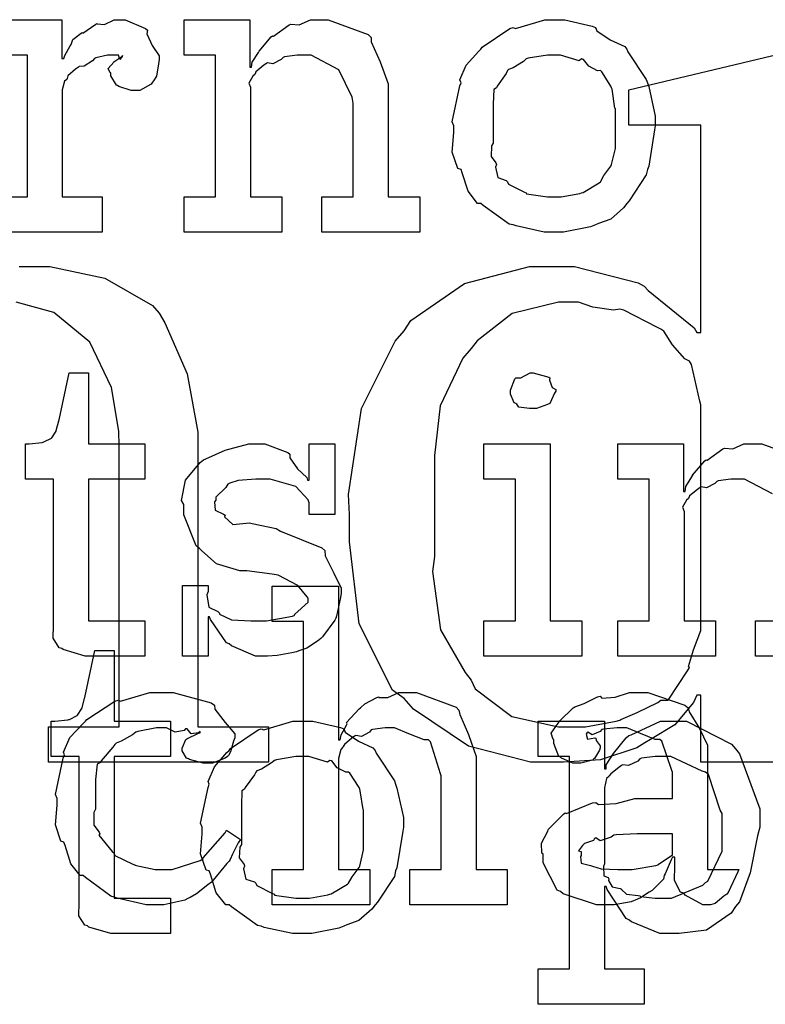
# Model space of a CAD drawing. Extents: x 0 to 8.5, y 0 to 11.
# Tile 362 of 379: x 6.167 to 6.46, y 7.272 to 7.658. Entities that reach past the tile are written whole.
import ezdxf

# ---------------------------------------------------------------- set-up
doc = ezdxf.new("R2010")
doc.units = 0
doc.layers.get('0').update_dxf_attribs({"linetype": 'CONTINUOUS'})

msp = doc.modelspace()

# ---------------------------------------------------------------- linework, layer by layer
at = {"color": 0}
for points in [[(6.15776, 7.65821), (6.1836, 7.65821), (6.1836, 7.64301), (6.18446, 7.64301), (6.18446, 7.64301), (6.18479, 7.64421), (6.18696, 7.648), (6.18728, 7.64844), (6.18728, 7.64844), (6.18799, 7.65044), (6.19119, 7.65289), (6.19163, 7.65321), (6.19189, 7.65294), (6.19694, 7.65647), (6.19749, 7.65668), (6.19749, 7.65657), (6.20042, 7.65631), (6.20421, 7.65821), (6.20551, 7.65821), (6.20844, 7.65821), (6.21647, 7.65479), (6.21724, 7.65408), (6.21696, 7.65272), (6.21907, 7.64806), (6.22179, 7.64399), (6.22179, 7.64258), (6.22157, 7.64094), (6.22076, 7.63601), (6.21962, 7.63422), (6.21918, 7.63368), (6.21875, 7.63286), (6.21419, 7.63043), (6.21268, 7.63043), (6.21089, 7.63043), (6.20594, 7.63206), (6.20551, 7.63238), (6.20503, 7.63254), (6.2029, 7.63618), (6.2029, 7.63737), (6.20264, 7.63737), (6.20176, 7.639), (6.204, 7.6415), (6.20421, 7.64171), (6.20415, 7.64171), (6.2041, 7.64171), (6.20714, 7.64382), (6.20747, 7.64388), (6.20747, 7.6441), (6.20736, 7.64372), (6.20638, 7.64258), (6.20589, 7.64432), (6.20574, 7.64432), (6.20514, 7.64432), (6.20378, 7.64432), (6.20335, 7.64432), (6.20161, 7.64432), (6.19694, 7.64324), (6.1964, 7.64301), (6.19564, 7.64208), (6.19239, 7.63992), (6.19049, 7.63986), (6.19011, 7.63954), (6.18901, 7.63878), (6.18593, 7.63624), (6.18571, 7.6351), (6.18554, 7.63476), (6.18463, 7.63406), (6.18381, 7.63069), (6.18381, 7.62956), (6.18381, 7.58876), (6.19943, 7.58876), (6.19943, 7.57487), (6.15776, 7.57487)], [(6.15776, 7.58876), (6.17014, 7.58876), (6.17014, 7.64432), (6.15776, 7.64432)], [(6.49268, 7.36686), (6.43431, 7.36686), (6.43431, 7.39312), (6.43278, 7.39312), (6.43147, 7.39031), (6.4241, 7.38151), (6.41465, 7.37576), (6.41238, 7.37446), (6.40924, 7.37256), (6.39501, 7.36783), (6.38053, 7.36686), (6.37571, 7.36686), (6.37571, 7.36686), (6.36757, 7.36686), (6.34315, 7.3731), (6.32156, 7.38769), (6.31799, 7.39182), (6.31337, 7.39512), (6.30029, 7.42111), (6.2965, 7.45335), (6.2965, 7.46408), (6.29606, 7.47194), (6.30122, 7.50564), (6.3144, 7.53201), (6.31799, 7.53614), (6.32053, 7.54015), (6.34169, 7.55469), (6.36719, 7.56131), (6.37571, 7.56131), (6.38482, 7.56131), (6.40983, 7.55501), (6.41217, 7.55371), (6.41374, 7.55192), (6.43169, 7.53728), (6.43278, 7.53549), (6.43431, 7.53549), (6.43431, 7.61686), (6.40608, 7.61686), (6.40608, 7.63075), (6.4649, 7.64464)], [(6.16683, 7.56131), (6.17165, 7.56131), (6.17888, 7.56131), (6.20057, 7.55675), (6.21924, 7.54611), (6.22179, 7.54308), (6.22407, 7.53928), (6.23281, 7.51926), (6.23699, 7.49631), (6.23699, 7.48861), (6.23699, 7.38075), (6.26476, 7.38075), (6.26476, 7.36686), (6.17839, 7.36686), (6.17839, 7.38075), (6.20617, 7.38075), (6.20617, 7.491), (6.20606, 7.49675), (6.20313, 7.51389), (6.19461, 7.53168), (6.18056, 7.54329), (6.16575, 7.54742)], [(6.46246, 7.47211), (6.45156, 7.47792), (6.44797, 7.47792), (6.44613, 7.47792), (6.44119, 7.47721), (6.4406, 7.47706), (6.43983, 7.47618), (6.43653, 7.4745), (6.43451, 7.47493), (6.43408, 7.47467), (6.433, 7.4739), (6.4299, 7.4714), (6.42964, 7.4706), (6.42953, 7.47032), (6.42876, 7.46967), (6.42719, 7.46696), (6.42779, 7.46528), (6.42779, 7.46468), (6.42779, 7.42236), (6.44015, 7.42236), (6.44015, 7.40847), (6.40175, 7.40847), (6.40175, 7.42236), (6.40175, 7.42236), (6.41411, 7.42236), (6.41411, 7.47792), (6.40175, 7.47792), (6.40175, 7.49181), (6.42757, 7.49181), (6.42757, 7.47314), (6.42822, 7.47314), (6.42822, 7.47314), (6.4285, 7.4751), (6.43088, 7.47889), (6.43126, 7.47944), (6.43115, 7.47949), (6.43593, 7.48508), (6.43647, 7.48551), (6.43685, 7.48535), (6.44293, 7.48981), (6.44363, 7.49007), (6.44363, 7.49007), (6.44689, 7.48986), (6.45128, 7.49181), (6.45275, 7.49181), (6.45833, 7.49181), (6.47396, 7.48606)], [(6.49419, 7.40847), (6.45578, 7.40847), (6.45578, 7.42236), (6.46815, 7.42236)]]:
    msp.add_lwpolyline(points, dxfattribs=at)
for points in [[(6.23161, 7.58876), (6.24397, 7.58876), (6.24397, 7.64432), (6.23161, 7.64432), (6.23161, 7.65821), (6.25743, 7.65821), (6.25743, 7.63954), (6.25808, 7.63954), (6.25808, 7.63954), (6.25836, 7.6415), (6.26074, 7.64529), (6.26112, 7.64583), (6.26101, 7.64589), (6.26579, 7.65147), (6.26633, 7.65192), (6.26671, 7.65175), (6.27279, 7.65619), (6.27349, 7.65647), (6.27349, 7.65647), (6.27675, 7.65625), (6.28114, 7.65821), (6.28261, 7.65821), (6.28819, 7.65821), (6.30382, 7.65246), (6.30496, 7.65126), (6.30507, 7.64953), (6.30849, 7.64165), (6.31168, 7.63308), (6.31168, 7.63021), (6.31168, 7.58876), (6.32406, 7.58876), (6.32406, 7.57487), (6.28564, 7.57487), (6.28564, 7.58876), (6.29801, 7.58876), (6.29801, 7.62543), (6.29758, 7.62787), (6.29232, 7.63851), (6.28142, 7.64432), (6.27783, 7.64432), (6.27599, 7.64432), (6.27106, 7.64361), (6.27046, 7.64344), (6.26969, 7.64258), (6.26639, 7.6409), (6.26438, 7.64133), (6.26394, 7.64106), (6.26286, 7.64031), (6.25976, 7.63781), (6.2595, 7.63699), (6.25939, 7.63672), (6.25863, 7.63607), (6.25706, 7.63336), (6.25765, 7.63167), (6.25765, 7.63108), (6.25765, 7.58876), (6.27001, 7.58876), (6.27001, 7.57487), (6.23161, 7.57487), (6.23161, 7.58876)], [(6.37696, 7.57487), (6.37289, 7.57487), (6.36187, 7.57726), (6.36068, 7.57769), (6.35915, 7.57796), (6.34896, 7.58529), (6.3481, 7.58615), (6.34679, 7.58615), (6.34304, 7.59088), (6.34071, 7.59814), (6.34028, 7.59939), (6.33903, 7.59978), (6.33681, 7.60618), (6.33746, 7.61399), (6.33746, 7.61654), (6.33681, 7.61811), (6.33979, 7.63222), (6.34028, 7.63346), (6.33985, 7.63456), (6.34229, 7.64031), (6.34722, 7.64583), (6.3481, 7.64671), (6.34858, 7.64746), (6.35943, 7.65474), (6.36068, 7.65517), (6.36165, 7.65479), (6.3731, 7.65821), (6.37696, 7.65821), (6.38097, 7.65821), (6.39176, 7.65571), (6.39301, 7.65517), (6.39361, 7.65381), (6.39882, 7.65028), (6.40451, 7.64768), (6.40539, 7.64671), (6.40571, 7.64561), (6.41292, 7.63476), (6.41342, 7.63346), (6.4139, 7.63194), (6.41644, 7.62039), (6.41644, 7.61654), (6.41618, 7.61496), (6.4139, 7.60069), (6.41342, 7.59939), (6.41292, 7.59728), (6.40625, 7.58713), (6.40539, 7.58615), (6.40408, 7.58442), (6.39899, 7.57992), (6.39421, 7.57824), (6.39301, 7.57769), (6.39111, 7.57699), (6.38049, 7.57487), (6.37696, 7.57487)], [(6.37696, 7.58876), (6.37961, 7.58876), (6.38683, 7.59006), (6.38758, 7.59028), (6.38813, 7.59044), (6.39447, 7.59418), (6.39497, 7.59462), (6.39497, 7.59462), (6.39632, 7.59711), (6.39908, 7.60075), (6.39931, 7.60135), (6.39931, 7.60135), (6.40082, 7.60769), (6.40082, 7.60981), (6.40082, 7.62326), (6.40067, 7.62349), (6.39953, 7.63092), (6.39931, 7.63151), (6.39908, 7.63211), (6.39546, 7.63781), (6.39497, 7.63824), (6.39388, 7.63813), (6.39046, 7.63992), (6.38835, 7.64258), (6.38758, 7.64279), (6.38661, 7.64204), (6.37935, 7.64432), (6.37696, 7.64432), (6.37418, 7.64432), (6.36664, 7.64307), (6.36589, 7.64279), (6.36475, 7.64182), (6.36079, 7.63937), (6.35889, 7.63867), (6.35851, 7.63824), (6.35796, 7.63715), (6.35439, 7.63217), (6.35417, 7.63151), (6.35308, 7.63081), (6.35286, 7.62517), (6.35286, 7.62326), (6.35286, 7.60981), (6.35226, 7.60872), (6.35206, 7.60454), (6.35394, 7.602), (6.35417, 7.60135), (6.35374, 7.60032), (6.35465, 7.59625), (6.35801, 7.59517), (6.35851, 7.59462), (6.35894, 7.59369), (6.36513, 7.59056), (6.36589, 7.59028), (6.36594, 7.5899), (6.37418, 7.58876), (6.37696, 7.58876)], [(6.3846, 7.38075), (6.38911, 7.38075), (6.4011, 7.38292), (6.40261, 7.38336), (6.403, 7.38362), (6.40944, 7.38639), (6.41749, 7.39035), (6.41868, 7.39117), (6.4215, 7.39117), (6.42919, 7.40272), (6.42996, 7.40397), (6.42958, 7.40446), (6.43153, 7.41092), (6.43431, 7.41857), (6.43431, 7.42111), (6.43431, 7.50706), (6.43397, 7.50857), (6.43067, 7.52294), (6.42996, 7.52419), (6.42811, 7.52513), (6.42329, 7.5306), (6.41982, 7.53597), (6.41868, 7.53678), (6.41732, 7.53737), (6.40414, 7.54417), (6.40261, 7.5446), (6.40007, 7.54417), (6.39193, 7.54536), (6.38639, 7.54742), (6.3846, 7.54742), (6.37853, 7.54742), (6.36035, 7.54286), (6.34663, 7.53222), (6.34424, 7.52919), (6.34093, 7.52539), (6.33208, 7.50672), (6.32992, 7.48714), (6.32992, 7.48058), (6.32992, 7.4476), (6.32904, 7.44163), (6.33219, 7.41883), (6.34185, 7.40201), (6.34424, 7.39899), (6.34576, 7.39561), (6.36019, 7.38476), (6.37847, 7.38075), (6.3846, 7.38075)], [(6.19581, 7.40847), (6.19276, 7.40847), (6.18419, 7.41103), (6.18365, 7.41151), (6.18261, 7.41178), (6.18024, 7.41547), (6.18039, 7.42068), (6.18039, 7.42236), (6.18039, 7.47792), (6.16932, 7.47792), (6.16932, 7.49181), (6.17085, 7.49181), (6.17085, 7.49181), (6.17594, 7.49235), (6.17626, 7.49246), (6.1766, 7.49251), (6.17953, 7.49403), (6.17974, 7.49419), (6.17974, 7.49419), (6.18137, 7.49675), (6.18147, 7.49701), (6.18147, 7.49701), (6.18246, 7.50076), (6.18257, 7.50114), (6.18647, 7.51958), (6.19407, 7.51958), (6.19407, 7.49181), (6.21619, 7.49181), (6.21619, 7.47792), (6.19407, 7.47792), (6.19407, 7.42236), (6.21619, 7.42236), (6.21619, 7.40847), (6.21522, 7.40847), (6.213, 7.40847), (6.21229, 7.40847), (6.21104, 7.40847), (6.20822, 7.40847), (6.20731, 7.40847), (6.20589, 7.40847), (6.20269, 7.40847), (6.20167, 7.40847), (6.20019, 7.40847), (6.19689, 7.40847), (6.19581, 7.40847)], [(6.36854, 7.50569), (6.36714, 7.50569), (6.36296, 7.50618), (6.36214, 7.50738), (6.36182, 7.50765), (6.36106, 7.50782), (6.35965, 7.51129), (6.35965, 7.51243), (6.35965, 7.51286), (6.35965, 7.51286), (6.36143, 7.51731), (6.36182, 7.51764), (6.36182, 7.51764), (6.36376, 7.51764), (6.36735, 7.51958), (6.36854, 7.51958), (6.36854, 7.51958), (6.37468, 7.51796), (6.37506, 7.51764), (6.37494, 7.51676), (6.37603, 7.51394), (6.37744, 7.51313), (6.37744, 7.51286), (6.37744, 7.51243), (6.3769, 7.51167), (6.37571, 7.509), (6.37528, 7.50786), (6.37506, 7.50765), (6.37414, 7.50717), (6.3699, 7.50569), (6.36854, 7.50569)], [(6.26313, 7.40847), (6.25965, 7.40847), (6.25022, 7.41249), (6.24924, 7.41325), (6.24826, 7.41368), (6.24197, 7.4229), (6.24164, 7.42389), (6.241, 7.42389), (6.241, 7.40847), (6.23101, 7.40847), (6.23101, 7.43625), (6.241, 7.43625), (6.241, 7.43386), (6.24056, 7.43251), (6.24132, 7.42774), (6.24479, 7.42594), (6.24556, 7.4254), (6.24544, 7.42497), (6.25017, 7.42275), (6.25776, 7.42236), (6.26031, 7.42236), (6.264, 7.42236), (6.27419, 7.42421), (6.27507, 7.42453), (6.2749, 7.42475), (6.28028, 7.42964), (6.28028, 7.43126), (6.27994, 7.43175), (6.27626, 7.43619), (6.2685, 7.44026), (6.26617, 7.4406), (6.25618, 7.44189), (6.25347, 7.44189), (6.24436, 7.44472), (6.23856, 7.44976), (6.23753, 7.45079), (6.23628, 7.45182), (6.23144, 7.46392), (6.23144, 7.46793), (6.23058, 7.46951), (6.2321, 7.47749), (6.23796, 7.48449), (6.23926, 7.48551), (6.24018, 7.48594), (6.24778, 7.48931), (6.257, 7.49181), (6.2601, 7.49181), (6.26335, 7.49181), (6.27225, 7.48839), (6.27311, 7.48768), (6.27311, 7.48628), (6.2761, 7.48199), (6.27974, 7.47857), (6.28006, 7.47749), (6.28071, 7.47749), (6.28071, 7.49181), (6.29069, 7.49181), (6.29069, 7.46403), (6.28071, 7.46403), (6.28071, 7.46858), (6.28033, 7.46978), (6.2755, 7.47504), (6.2654, 7.47792), (6.26204, 7.47792), (6.25971, 7.47792), (6.25282, 7.47743), (6.24957, 7.47629), (6.24881, 7.47597), (6.24799, 7.47467), (6.24403, 7.47092), (6.24403, 7.46967), (6.24354, 7.46903), (6.24376, 7.46576), (6.24707, 7.46425), (6.24772, 7.46382), (6.2475, 7.46317), (6.25071, 7.46007), (6.25722, 7.46072), (6.25836, 7.46056), (6.26768, 7.45861), (6.26937, 7.45747), (6.28569, 7.45096), (6.28678, 7.44993), (6.287, 7.44781), (6.29036, 7.44103), (6.29329, 7.43517), (6.29329, 7.43321), (6.29303, 7.43147), (6.29144, 7.42421), (6.29113, 7.42344), (6.29075, 7.42264), (6.28592, 7.41601), (6.28526, 7.41542), (6.28396, 7.41439), (6.27979, 7.41163), (6.27664, 7.41054), (6.27572, 7.41021), (6.27382, 7.40983), (6.26818, 7.40869), (6.26438, 7.40847), (6.26313, 7.40847)], [(6.34924, 7.42236), (6.3616, 7.42236), (6.3616, 7.47792), (6.34924, 7.47792), (6.34924, 7.49181), (6.37528, 7.49181), (6.37528, 7.42236), (6.38764, 7.42236), (6.38764, 7.40847), (6.34924, 7.40847), (6.34924, 7.42236)], [(6.26611, 7.32482), (6.27849, 7.32482), (6.27849, 7.42204), (6.26611, 7.42204), (6.26611, 7.43593), (6.29215, 7.43593), (6.29215, 7.3756), (6.29281, 7.3756), (6.29281, 7.3756), (6.29329, 7.37756), (6.29531, 7.38135), (6.29563, 7.38189), (6.29536, 7.38238), (6.30029, 7.38775), (6.30083, 7.38818), (6.30083, 7.38818), (6.30251, 7.38971), (6.30729, 7.39231), (6.308, 7.39253), (6.30806, 7.39231), (6.31158, 7.39231), (6.31586, 7.39426), (6.31733, 7.39426), (6.32286, 7.39426), (6.33832, 7.38851), (6.33946, 7.38732), (6.33974, 7.38558), (6.34326, 7.37771), (6.34619, 7.36914), (6.34619, 7.36626), (6.34619, 7.32482), (6.35835, 7.32482), (6.35835, 7.31093), (6.32015, 7.31093), (6.32015, 7.32482), (6.33251, 7.32482), (6.33251, 7.36149), (6.33225, 7.36236), (6.32835, 7.37483), (6.32753, 7.3756), (6.32574, 7.37565), (6.31982, 7.37804), (6.31418, 7.38038), (6.31233, 7.38038), (6.31049, 7.38038), (6.30556, 7.37967), (6.30496, 7.3795), (6.30431, 7.37864), (6.30117, 7.37696), (6.29893, 7.37739), (6.29844, 7.37711), (6.29747, 7.37631), (6.29454, 7.37386), (6.29406, 7.37304), (6.29389, 7.37278), (6.29308, 7.37185), (6.29215, 7.36833), (6.29215, 7.36714), (6.29215, 7.32482), (6.30453, 7.32482), (6.30453, 7.31093), (6.26611, 7.31093), (6.26611, 7.32482)], [(6.20589, 7.29964), (6.20285, 7.29964), (6.19428, 7.30219), (6.19374, 7.30268), (6.19271, 7.30296), (6.19032, 7.30664), (6.19049, 7.31185), (6.19049, 7.31353), (6.19049, 7.36908), (6.17942, 7.36908), (6.17942, 7.38297), (6.18093, 7.38297), (6.18093, 7.38297), (6.18604, 7.38351), (6.18636, 7.38362), (6.18668, 7.38368), (6.18961, 7.38519), (6.18983, 7.38536), (6.18983, 7.38536), (6.19146, 7.38792), (6.19157, 7.38818), (6.19157, 7.38818), (6.19254, 7.39193), (6.19265, 7.39231), (6.19656, 7.41075), (6.20415, 7.41075), (6.20415, 7.38297), (6.22629, 7.38297), (6.22629, 7.36908), (6.20415, 7.36908), (6.20415, 7.31353), (6.22629, 7.31353), (6.22629, 7.29964), (6.22532, 7.29964), (6.2231, 7.29964), (6.22239, 7.29964), (6.22114, 7.29964), (6.21832, 7.29964), (6.21739, 7.29964), (6.21599, 7.29964), (6.21278, 7.29964), (6.21175, 7.29964), (6.21029, 7.29964), (6.20697, 7.29964), (6.20589, 7.29964)], [(6.22092, 7.31093), (6.21674, 7.31093), (6.2054, 7.31347), (6.20421, 7.31396), (6.20281, 7.31424), (6.19287, 7.32156), (6.19206, 7.32243), (6.19086, 7.32238), (6.18712, 7.32699), (6.1849, 7.33421), (6.18446, 7.33544), (6.18321, 7.33583), (6.18121, 7.34233), (6.18186, 7.35004), (6.18186, 7.3526), (6.18121, 7.35422), (6.18419, 7.36849), (6.18468, 7.36974), (6.18425, 7.37076), (6.18679, 7.37657), (6.192, 7.38211), (6.19293, 7.38297), (6.19342, 7.38368), (6.20449, 7.39079), (6.20574, 7.39122), (6.20665, 7.39085), (6.21815, 7.39426), (6.222, 7.39426), (6.22738, 7.39426), (6.24219, 7.39014), (6.24349, 7.38926), (6.24365, 7.38769), (6.24778, 7.38249), (6.25151, 7.37799), (6.25151, 7.37646), (6.25097, 7.37517), (6.24978, 7.37099), (6.24908, 7.36947), (6.24869, 7.36908), (6.24778, 7.36843), (6.24274, 7.36649), (6.2411, 7.36649), (6.23915, 7.36649), (6.23372, 7.36794), (6.23329, 7.36822), (6.23258, 7.36838), (6.2309, 7.37136), (6.2309, 7.37235), (6.2309, 7.37235), (6.23232, 7.37582), (6.23264, 7.37603), (6.23264, 7.37603), (6.23731, 7.37831), (6.23785, 7.37842), (6.23785, 7.37885), (6.23725, 7.37836), (6.23432, 7.37793), (6.23275, 7.37989), (6.23221, 7.37993), (6.23167, 7.37924), (6.22808, 7.37858), (6.22467, 7.38038), (6.22353, 7.38038), (6.22081, 7.38038), (6.21349, 7.37896), (6.21268, 7.37864), (6.21132, 7.37761), (6.20687, 7.37506), (6.20492, 7.37429), (6.20443, 7.37386), (6.20361, 7.37278), (6.19911, 7.3674), (6.19879, 7.36669), (6.19754, 7.36604), (6.19683, 7.36003), (6.19683, 7.35801), (6.19683, 7.34847), (6.19624, 7.34711), (6.19613, 7.34212), (6.19824, 7.33946), (6.19857, 7.33871), (6.19814, 7.33822), (6.2034, 7.33188), (6.204, 7.33132), (6.20437, 7.33029), (6.21143, 7.32687), (6.21224, 7.32656), (6.21224, 7.3265), (6.22021, 7.32482), (6.22288, 7.32482), (6.22689, 7.32482), (6.23796, 7.32829), (6.23893, 7.32894), (6.23915, 7.32932), (6.24767, 7.33908), (6.24826, 7.34022), (6.25369, 7.33653), (6.25282, 7.33518), (6.25054, 7.33078), (6.24972, 7.32867), (6.24935, 7.32807), (6.24837, 7.32715), (6.24306, 7.32053), (6.2424, 7.31982), (6.24094, 7.31868), (6.23649, 7.31515), (6.23394, 7.31375), (6.23307, 7.31332), (6.23188, 7.31272), (6.22364, 7.31093), (6.22092, 7.31093)], [(6.39811, 7.31093), (6.39339, 7.31093), (6.38037, 7.31526), (6.37924, 7.31614), (6.37799, 7.31663), (6.3725, 7.32736), (6.3725, 7.33089), (6.37196, 7.33117), (6.3719, 7.33507), (6.37414, 7.33957), (6.37446, 7.34022), (6.37435, 7.34033), (6.38043, 7.34651), (6.38118, 7.34694), (6.38167, 7.34674), (6.39187, 7.35086), (6.39312, 7.35107), (6.39426, 7.35032), (6.4011, 7.35069), (6.40842, 7.3526), (6.41092, 7.3526), (6.42329, 7.3526), (6.42329, 7.36301), (6.42296, 7.36356), (6.41911, 7.37511), (6.41829, 7.37582), (6.41644, 7.37582), (6.41064, 7.3781), (6.40528, 7.38038), (6.40354, 7.38038), (6.40153, 7.38038), (6.39611, 7.37983), (6.39551, 7.37972), (6.39486, 7.37896), (6.39171, 7.37756), (6.38997, 7.37858), (6.38965, 7.37842), (6.38965, 7.37819), (6.38938, 7.37787), (6.38992, 7.37592), (6.39279, 7.37646), (6.39312, 7.37625), (6.39328, 7.37532), (6.39486, 7.37326), (6.39486, 7.37256), (6.39458, 7.37158), (6.39268, 7.36833), (6.39225, 7.368), (6.39182, 7.36762), (6.38726, 7.36649), (6.38574, 7.36649), (6.38411, 7.36649), (6.37967, 7.36849), (6.37924, 7.36888), (6.37869, 7.36908), (6.37663, 7.37414), (6.37663, 7.37582), (6.37646, 7.37582), (6.3756, 7.37825), (6.37842, 7.38222), (6.37879, 7.38276), (6.37907, 7.38314), (6.38422, 7.38818), (6.38488, 7.38861), (6.38488, 7.38857), (6.38857, 7.38992), (6.39388, 7.39253), (6.39486, 7.39274), (6.39556, 7.39199), (6.40076, 7.39236), (6.40642, 7.39426), (6.40831, 7.39426), (6.41357, 7.39426), (6.42806, 7.38921), (6.42936, 7.38818), (6.42979, 7.38656), (6.43381, 7.38004), (6.43696, 7.37349), (6.43696, 7.37125), (6.43696, 7.32482), (6.44933, 7.32482), (6.44889, 7.32389), (6.44504, 7.31575), (6.44456, 7.31506), (6.44336, 7.31424), (6.43994, 7.31147), (6.43815, 7.31093), (6.43761, 7.31093), (6.43511, 7.31093), (6.42817, 7.31472), (6.42763, 7.31549), (6.42643, 7.31586), (6.42399, 7.32047), (6.42415, 7.32617), (6.42415, 7.32807), (6.42415, 7.32958), (6.42329, 7.32958), (6.42275, 7.32861), (6.42036, 7.32303), (6.42003, 7.32243), (6.41971, 7.32096), (6.41575, 7.317), (6.41525, 7.31657), (6.41411, 7.31586), (6.41069, 7.31364), (6.40858, 7.31272), (6.40788, 7.31244), (6.40701, 7.31207), (6.40033, 7.31093), (6.39811, 7.31093)], [(6.27815, 7.29964), (6.27408, 7.29964), (6.26307, 7.30203), (6.26188, 7.30246), (6.26036, 7.30274), (6.25017, 7.31006), (6.24929, 7.31093), (6.24799, 7.31093), (6.24425, 7.31565), (6.24192, 7.32292), (6.24149, 7.32417), (6.24024, 7.32454), (6.23801, 7.33094), (6.23867, 7.33876), (6.23867, 7.34131), (6.23801, 7.34289), (6.241, 7.35699), (6.24149, 7.35824), (6.24104, 7.35932), (6.24349, 7.36507), (6.24843, 7.37061), (6.24929, 7.37147), (6.24978, 7.37224), (6.26064, 7.3795), (6.26188, 7.37993), (6.26286, 7.37956), (6.27431, 7.38297), (6.27815, 7.38297), (6.28217, 7.38297), (6.29297, 7.38049), (6.29422, 7.37993), (6.29482, 7.37858), (6.30003, 7.37506), (6.30572, 7.37244), (6.30658, 7.37147), (6.30692, 7.37039), (6.31413, 7.35954), (6.31461, 7.35824), (6.31511, 7.35672), (6.31765, 7.34517), (6.31765, 7.34131), (6.31739, 7.33974), (6.31511, 7.32547), (6.31461, 7.32417), (6.31413, 7.32206), (6.30746, 7.3119), (6.30658, 7.31093), (6.30528, 7.30919), (6.30018, 7.30469), (6.29542, 7.303), (6.29422, 7.30246), (6.29232, 7.30176), (6.28168, 7.29964), (6.27815, 7.29964)], [(6.3705, 7.28575), (6.38286, 7.28575), (6.38286, 7.36908), (6.3705, 7.36908), (6.3705, 7.38297), (6.39654, 7.38297), (6.39654, 7.36431), (6.39719, 7.36431), (6.39719, 7.36583), (6.40007, 7.37022), (6.40506, 7.37646), (6.40608, 7.37733), (6.40701, 7.37761), (6.41851, 7.38297), (6.42236, 7.38297), (6.42876, 7.38297), (6.44635, 7.37397), (6.44797, 7.37213), (6.44949, 7.37011), (6.45751, 7.34853), (6.45751, 7.34131), (6.45665, 7.33794), (6.45378, 7.32346), (6.44954, 7.31213), (6.44797, 7.31028), (6.44629, 7.30761), (6.43664, 7.301), (6.42589, 7.29964), (6.42236, 7.29964), (6.41829, 7.29964), (6.40712, 7.30419), (6.40608, 7.30507), (6.405, 7.30556), (6.39763, 7.31685), (6.39719, 7.31808), (6.39654, 7.31808), (6.39654, 7.28575), (6.41217, 7.28575), (6.41217, 7.27186), (6.3705, 7.27186), (6.3705, 7.28575)], [(6.27815, 7.31353), (6.28082, 7.31353), (6.28803, 7.31483), (6.28879, 7.31506), (6.28933, 7.31521), (6.29568, 7.31896), (6.29617, 7.31939), (6.29617, 7.31939), (6.29753, 7.32189), (6.30029, 7.32553), (6.30051, 7.32611), (6.30051, 7.32611), (6.30203, 7.33247), (6.30203, 7.33458), (6.30203, 7.34804), (6.30186, 7.34825), (6.30072, 7.35568), (6.30051, 7.35628), (6.30029, 7.35688), (6.29665, 7.36257), (6.29617, 7.36301), (6.29508, 7.3629), (6.29167, 7.36469), (6.28956, 7.36735), (6.28879, 7.36757), (6.28782, 7.36681), (6.28054, 7.36908), (6.27815, 7.36908), (6.27539, 7.36908), (6.26785, 7.36783), (6.26708, 7.36757), (6.26594, 7.3666), (6.26199, 7.36415), (6.2601, 7.36344), (6.25971, 7.36301), (6.25917, 7.36193), (6.25558, 7.35693), (6.25537, 7.35628), (6.25429, 7.35558), (6.25407, 7.34993), (6.25407, 7.34804), (6.25407, 7.33458), (6.25347, 7.3335), (6.25325, 7.32932), (6.25515, 7.32676), (6.25537, 7.32611), (6.25493, 7.32508), (6.25586, 7.32101), (6.25922, 7.31993), (6.25971, 7.31939), (6.26014, 7.31847), (6.26633, 7.31532), (6.26708, 7.31506), (6.26714, 7.31467), (6.27539, 7.31353), (6.27815, 7.31353)], [(6.41846, 7.31353), (6.4229, 7.31353), (6.43517, 7.31862), (6.43625, 7.31961), (6.43707, 7.32015), (6.44276, 7.33197), (6.44276, 7.33589), (6.44276, 7.34674), (6.44194, 7.34799), (6.43733, 7.36203), (6.43625, 7.36301), (6.43494, 7.36339), (6.42258, 7.36908), (6.41846, 7.36908), (6.41644, 7.36908), (6.41108, 7.36838), (6.41043, 7.36822), (6.40961, 7.36729), (6.40603, 7.3655), (6.40375, 7.36589), (6.40326, 7.36561), (6.40218, 7.36481), (6.39899, 7.36236), (6.39844, 7.36154), (6.39828, 7.36128), (6.3974, 7.3604), (6.39654, 7.35682), (6.39654, 7.35562), (6.39654, 7.32699), (6.39621, 7.3259), (6.39632, 7.32221), (6.398, 7.32156), (6.39828, 7.32112), (6.39811, 7.32047), (6.39963, 7.31799), (6.40272, 7.31733), (6.40326, 7.317), (6.40321, 7.31694), (6.40522, 7.31506), (6.40978, 7.31456), (6.41043, 7.3144), (6.41064, 7.31418), (6.4165, 7.31353), (6.41846, 7.31353)], [(6.40397, 7.32482), (6.40739, 7.32482), (6.41667, 7.32628), (6.41764, 7.32656), (6.41758, 7.32671), (6.42329, 7.33051), (6.42329, 7.33176), (6.42329, 7.33871), (6.41243, 7.33871), (6.4094, 7.33871), (6.4011, 7.33837), (6.40028, 7.33826), (6.39919, 7.3374), (6.39492, 7.33604), (6.39312, 7.33713), (6.39268, 7.33697), (6.39231, 7.33615), (6.38878, 7.33501), (6.38857, 7.33479), (6.38797, 7.33421), (6.38639, 7.33214), (6.38747, 7.33188), (6.38747, 7.33176), (6.38747, 7.33024), (6.3871, 7.32981), (6.38737, 7.32721), (6.39106, 7.32639), (6.39182, 7.32611), (6.39182, 7.32611), (6.39529, 7.32497), (6.40181, 7.32482), (6.40397, 7.32482)]]:
    msp.add_lwpolyline(points, close=True, dxfattribs=at)

doc.saveas('drawing.dxf')
